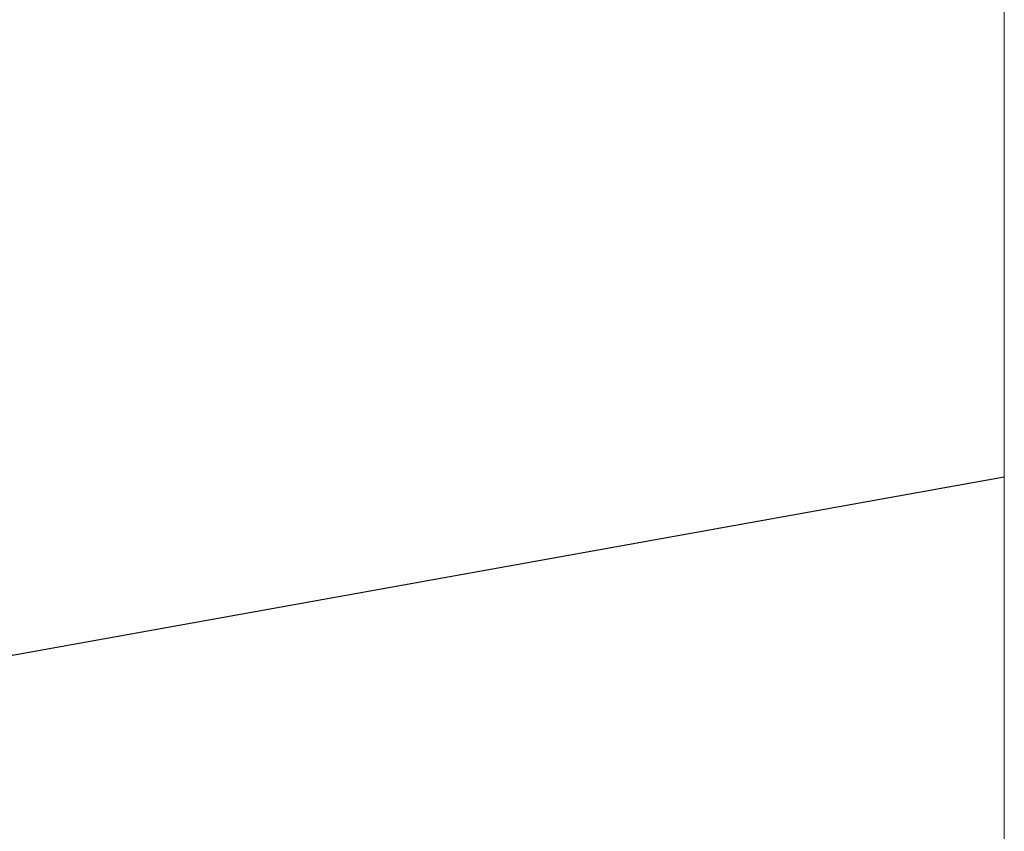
# Model space of a CAD drawing. Header units: millimetres. Extents: x 786 to 42540, y -7760 to 3796.
# Tile 1054 of 1056: x 42396 to 42440, y -2584 to -2548. Entities that reach past the tile are written whole.
import ezdxf

# ---------------------------------------------------------------- set-up
doc = ezdxf.new("R2010")
doc.units = ezdxf.units.MM
for name, color, linetype, lineweight in [('A-DETL-GENF', 7, 'Continuous', 13), ('A-FLOR', 7, 'Continuous', 13), ('A-FLOR-PATT', 7, 'Continuous', 25)]:
    doc.layers.add(name, color=color, linetype=linetype, lineweight=lineweight)

# ---------------------------------------------------------------- blocks, each defined once
blk = doc.blocks.new('Линия разрыва - М 1_50-7673836-Разрез по Рампе Р1_фрагмент пола')
at = {"layer": 'A-DETL-GENF', "lineweight": 5}
blk.add_line((83800, 245), (83800, -2890), dxfattribs=at)

msp = doc.modelspace()

# ---------------------------------------------------------------- hatches: boundary and pattern name
at = {"layer": 'A-FLOR-PATT', "lineweight": 5}
h = msp.add_hatch(dxfattribs=at)
h.set_pattern_fill('FP_11', color=256, style=0, pattern_type=2)
h.set_pattern_definition([(45, (48694.2, -5700), (-212.132, 212.132), []), (45, (48694.2, -5558.6), (-212.132, 212.132), [])])
h.paths.add_polyline_path([(29390.271, -4967.811), (37190.271, -3563.811), (37190.271, -3513.007), (29390.271, -4917.007)])
h.paths.add_polyline_path([(37240.271, -3554.811), (42440.271, -2618.811), (42440.271, -2568.007), (37240.271, -3504.007), (37240.271, -3533.615)])

# ---------------------------------------------------------------- linework, layer by layer
at = {"layer": 'A-FLOR', "lineweight": 25}
msp.add_line((42440.271, -2568.007), (37240.271, -3504.007), dxfattribs=at)

# ---------------------------------------------------------------- block references
at = {"layer": 'A-DETL-GENF'}
msp.add_blockref('Линия разрыва - М 1_50-7673836-Разрез по Рампе Р1_фрагмент пола', (-41359.729, 0), dxfattribs=at)

doc.saveas('drawing.dxf')
